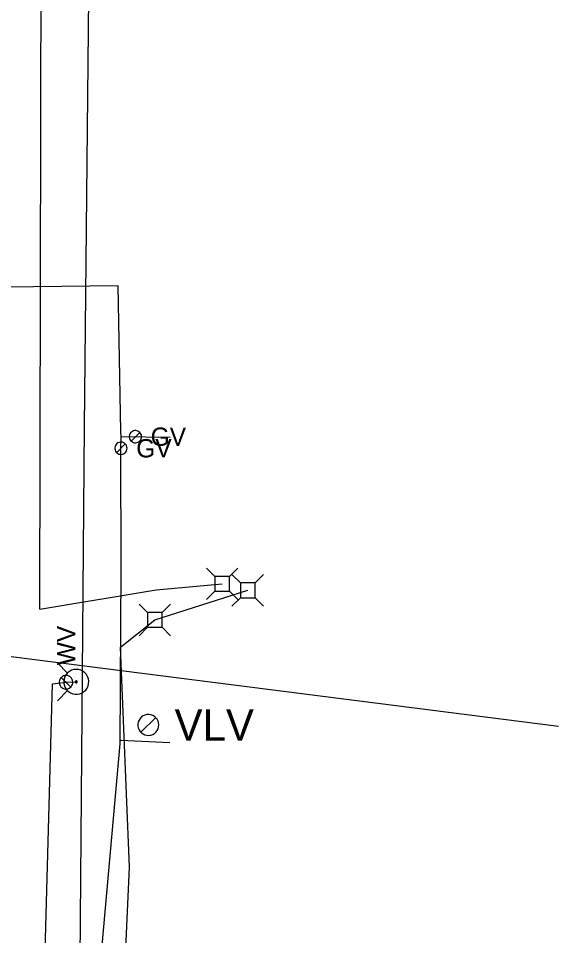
# Model space of a CAD drawing. Extents: x 600849 to 606371, y 330010 to 403088.
# Drawn here: x 602115.8 to 602229.3, y 362753.4 to 362946 of the extents above; entities that cross this region are included whole.
import ezdxf

# ---------------------------------------------------------------- set-up
doc = ezdxf.new("R2010")
doc.units = 0
for name, color, linetype in [('E_UTL_AG_Bold', 7, 'Continuous'), ('E_UTL_E_UG', 7, 'Continuous'), ('E_UTL_FO_UG', 7, 'Continuous'), ('E_UTL_G', 7, 'Continuous'), ('E_UTL_G_UG', 7, 'Continuous'), ('E_UTL_Overhead', 7, 'Continuous'), ('E_UTL_VLV', 7, 'Continuous'), ('E_UTL_W', 7, 'Continuous'), ('E_UTL_W_UG', 7, 'Continuous'), ('E_UTL_WHydrant', 7, 'Continuous')]:
    doc.layers.add(name, color=color, linetype=linetype)

msp = doc.modelspace()

# ---------------------------------------------------------------- linework, layer by layer
at = {"layer": 'E_UTL_AG_Bold'}
for points in [[(602157.01, 362828.85), (602155.26, 362830.6)], [(602160.11, 362828.85), (602161.86, 362830.6)], [(602160.11, 362828.85), (602157.01, 362828.85)], [(602157.01, 362828.85), (602157.01, 362825.75)], [(602160.11, 362825.75), (602160.11, 362828.85)], [(602162.4, 362827.48), (602160.64, 362829.23)], [(602165.49, 362827.48), (602167.24, 362829.23)], [(602165.49, 362827.48), (602162.4, 362827.48)], [(602162.4, 362827.48), (602162.4, 362824.38)], [(602165.49, 362824.38), (602165.49, 362827.48)], [(602157.01, 362825.75), (602155.26, 362824)], [(602157.01, 362825.75), (602160.11, 362825.75)], [(602160.11, 362825.75), (602161.86, 362824)], [(602162.4, 362824.38), (602160.64, 362822.63)], [(602162.4, 362824.38), (602165.49, 362824.38)], [(602165.49, 362824.38), (602167.24, 362822.63)], [(602142.9, 362821.25), (602141.15, 362823)], [(602146, 362821.25), (602147.75, 362823)], [(602146, 362821.25), (602142.9, 362821.25)], [(602142.9, 362821.25), (602142.9, 362818.16)], [(602146, 362818.16), (602146, 362821.25)], [(602142.9, 362818.16), (602141.15, 362816.4)], [(602142.9, 362818.16), (602146, 362818.16)], [(602146, 362818.16), (602147.75, 362816.4)]]:
    msp.add_lwpolyline(points, dxfattribs=at)
at = {"layer": 'E_UTL_E_UG'}
for points in [[(602120.25, 362821.99), (602120.58, 362958.06), (602120.72, 363078.83), (602122.49, 363240.72)], [(602127.16, 361969.58), (602118.86, 362084.69), (602120.78, 362185.95), (602122.24, 362258.58), (602123.84, 362368.46), (602125.59, 362450.35), (602124.93, 362550.41), (602127.73, 362610.78), (602126.17, 362644.72), (602128.54, 362722.37), (602129.66, 362860.25), (602130.66, 362957.55), (602132.2, 363238.39)], [(602120.25, 362821.99), (602144.71, 362826.06), (602158.56, 362827.3)]]:
    msp.add_lwpolyline(points, dxfattribs=at)
at = {"layer": 'E_UTL_FO_UG'}
msp.add_lwpolyline([(602127.89, 362175.18), (602126.8, 362194.14), (602128.15, 362274.2), (602130.71, 362346.76), (602132.5, 362450.75), (602133.15, 362532.1), (602131.45, 362611.96), (602133.29, 362640.79), (602135.72, 362686.34), (602124.01, 362688.17), (602135.59, 362690.4), (602139.13, 362767.82), (602137.22, 362813.98), (602144.45, 362819.7), (602163.94, 362825.93)], dxfattribs=at)
at = {"layer": 'E_UTL_G'}
for points in [[(602141.63, 362858.18), (602141.61, 362858.42), (602141.54, 362858.65), (602141.43, 362858.87), (602141.28, 362859.06), (602141.09, 362859.22), (602140.88, 362859.34), (602140.65, 362859.42), (602140.41, 362859.46), (602140.17, 362859.45), (602139.93, 362859.39), (602139.71, 362859.29), (602139.51, 362859.15), (602139.34, 362858.97), (602139.21, 362858.77), (602139.12, 362858.54), (602139.07, 362858.3), (602139.07, 362858.06), (602139.12, 362857.82), (602139.21, 362857.59), (602139.34, 362857.38), (602139.51, 362857.21), (602139.71, 362857.07), (602139.93, 362856.96), (602140.17, 362856.91), (602140.41, 362856.9), (602140.65, 362856.93), (602140.88, 362857.01), (602141.09, 362857.13), (602141.28, 362857.29), (602141.43, 362857.48), (602141.54, 362857.7), (602141.61, 362857.93), (602141.63, 362858.18)], [(602139.44, 362857.27), (602141.26, 362859.08)], [(602138.61, 362855.75), (602138.58, 362856), (602138.51, 362856.23), (602138.4, 362856.45), (602138.25, 362856.64), (602138.07, 362856.8), (602137.86, 362856.92), (602137.63, 362857), (602137.38, 362857.03), (602137.14, 362857.02), (602136.9, 362856.97), (602136.68, 362856.86), (602136.48, 362856.72), (602136.31, 362856.55), (602136.18, 362856.34), (602136.09, 362856.11), (602136.05, 362855.87), (602136.05, 362855.63), (602136.09, 362855.39), (602136.18, 362855.16), (602136.31, 362854.96), (602136.48, 362854.78), (602136.68, 362854.64), (602136.9, 362854.54), (602137.14, 362854.48), (602137.38, 362854.47), (602137.63, 362854.51), (602137.86, 362854.58), (602138.07, 362854.71), (602138.25, 362854.87), (602138.4, 362855.06), (602138.51, 362855.28), (602138.58, 362855.51), (602138.61, 362855.75)], [(602136.42, 362854.84), (602138.23, 362856.66)]]:
    msp.add_lwpolyline(points, dxfattribs=at)
at = {"layer": 'E_UTL_G_UG'}
for points in [[(602140.55, 362642.39), (602139.02, 362653.81), (602124.72, 362654.16), (602137.17, 362793.66), (602137.34, 362830.35), (602137.32, 362855.75), (602137.37, 362858.24), (602137.29, 362859.25), (602136.73, 362889.84), (602083.39, 362889.26), (602055.83, 362890.92)], [(602137.37, 362858.24), (602147.65, 362858.07)], [(602147.59, 362793.87), (602137.26, 362794.42)]]:
    msp.add_lwpolyline(points, dxfattribs=at)
at = {"layer": 'E_UTL_Overhead'}
msp.add_lwpolyline([(602015.72, 362824.59), (602229.26, 362797.43)], dxfattribs=at)
at = {"layer": 'E_UTL_VLV'}
for points in [[(602145.27, 362797.66), (602145.23, 362798.08), (602145.11, 362798.48), (602144.92, 362798.85), (602144.66, 362799.18), (602144.34, 362799.46), (602143.98, 362799.67), (602143.59, 362799.8), (602143.17, 362799.86), (602142.75, 362799.84), (602142.35, 362799.74), (602141.97, 362799.57), (602141.63, 362799.33), (602141.34, 362799.02), (602141.11, 362798.67), (602140.96, 362798.28), (602140.88, 362797.87), (602140.88, 362797.46), (602140.96, 362797.04), (602141.11, 362796.66), (602141.34, 362796.3), (602141.63, 362796), (602141.97, 362795.76), (602142.35, 362795.59), (602142.75, 362795.49), (602143.17, 362795.47), (602143.59, 362795.53), (602143.98, 362795.66), (602144.34, 362795.87), (602144.66, 362796.15), (602144.92, 362796.47), (602145.11, 362796.85), (602145.23, 362797.25), (602145.27, 362797.66)], [(602141.51, 362796.11), (602144.62, 362799.22)]]:
    msp.add_lwpolyline(points, dxfattribs=at)
at = {"layer": 'E_UTL_W'}
for points in [[(602125.79, 362808.05), (602125.52, 362808.02), (602125.26, 362807.95), (602125.01, 362807.82), (602124.8, 362807.65), (602124.62, 362807.45), (602124.49, 362807.21), (602124.4, 362806.96), (602124.36, 362806.69), (602124.37, 362806.42), (602124.44, 362806.16), (602124.55, 362805.91), (602124.71, 362805.69), (602124.9, 362805.5), (602125.13, 362805.36), (602125.38, 362805.25), (602125.65, 362805.2), (602125.92, 362805.2), (602126.19, 362805.25), (602126.44, 362805.36), (602126.67, 362805.5), (602126.86, 362805.69), (602127.02, 362805.91), (602127.13, 362806.16), (602127.2, 362806.42), (602127.21, 362806.69), (602127.17, 362806.96), (602127.08, 362807.21), (602126.95, 362807.45), (602126.77, 362807.65), (602126.56, 362807.82), (602126.32, 362807.95), (602126.06, 362808.02), (602125.79, 362808.05)], [(602126.79, 362805.61), (602124.78, 362807.63)]]:
    msp.add_lwpolyline(points, dxfattribs=at)
at = {"layer": 'E_UTL_W_UG'}
msp.add_lwpolyline([(602119.15, 362606.07), (602118.71, 362646.92), (602121.13, 362739.99), (602122.93, 362806.3), (602125.79, 362806.62), (602127.93, 362806.71)], dxfattribs=at)
at = {"layer": 'E_UTL_WHydrant'}
for points in [[(602126.1, 362808.54), (602123.96, 362810.69)], [(602127.93, 362809.33), (602127.44, 362809.28), (602126.96, 362809.14), (602126.52, 362808.91), (602126.12, 362808.61), (602125.8, 362808.23), (602125.55, 362807.8), (602125.38, 362807.33), (602125.31, 362806.83), (602125.34, 362806.33), (602125.45, 362805.85), (602125.66, 362805.4), (602125.95, 362804.99), (602126.31, 362804.65), (602126.73, 362804.38), (602127.19, 362804.19), (602127.68, 362804.1), (602128.18, 362804.1), (602128.67, 362804.19), (602129.14, 362804.38), (602129.55, 362804.65), (602129.92, 362804.99), (602130.2, 362805.4), (602130.41, 362805.85), (602130.53, 362806.33), (602130.55, 362806.83), (602130.48, 362807.33), (602130.32, 362807.8), (602130.07, 362808.23), (602129.74, 362808.61), (602129.35, 362808.91), (602128.91, 362809.14), (602128.43, 362809.28), (602127.93, 362809.33)], [(602127.93, 362806.91), (602127.9, 362806.9), (602127.86, 362806.89), (602127.83, 362806.88), (602127.8, 362806.85), (602127.77, 362806.82), (602127.75, 362806.79), (602127.74, 362806.75), (602127.73, 362806.72), (602127.73, 362806.68), (602127.74, 362806.64), (602127.76, 362806.61), (602127.78, 362806.58), (602127.81, 362806.55), (602127.84, 362806.53), (602127.88, 362806.51), (602127.91, 362806.51), (602127.95, 362806.51), (602127.99, 362806.51), (602128.03, 362806.53), (602128.06, 362806.55), (602128.09, 362806.58), (602128.11, 362806.61), (602128.12, 362806.64), (602128.13, 362806.68), (602128.13, 362806.72), (602128.13, 362806.75), (602128.12, 362806.79), (602128.1, 362806.82), (602128.07, 362806.85), (602128.04, 362806.88), (602128.01, 362806.89), (602127.97, 362806.9), (602127.93, 362806.91)], [(602126.1, 362804.87), (602123.96, 362802.73)]]:
    msp.add_lwpolyline(points, dxfattribs=at)

# ---------------------------------------------------------------- texts
at = {"layer": 'E_UTL_G'}
for p in [(602143.56, 362856.25), (602140.53, 362853.83)]:
    msp.add_text('GV', height=3.85, dxfattribs=at).set_placement(p)
at = {"layer": 'E_UTL_VLV'}
msp.add_text('VLV', height=6.6, dxfattribs=at).set_placement((602148.57, 362794.36))
at = {"layer": 'E_UTL_W'}
msp.add_text('WV', height=3.85, rotation=90, dxfattribs=at).set_placement((602127.71, 362810.19))

doc.saveas('drawing.dxf')
